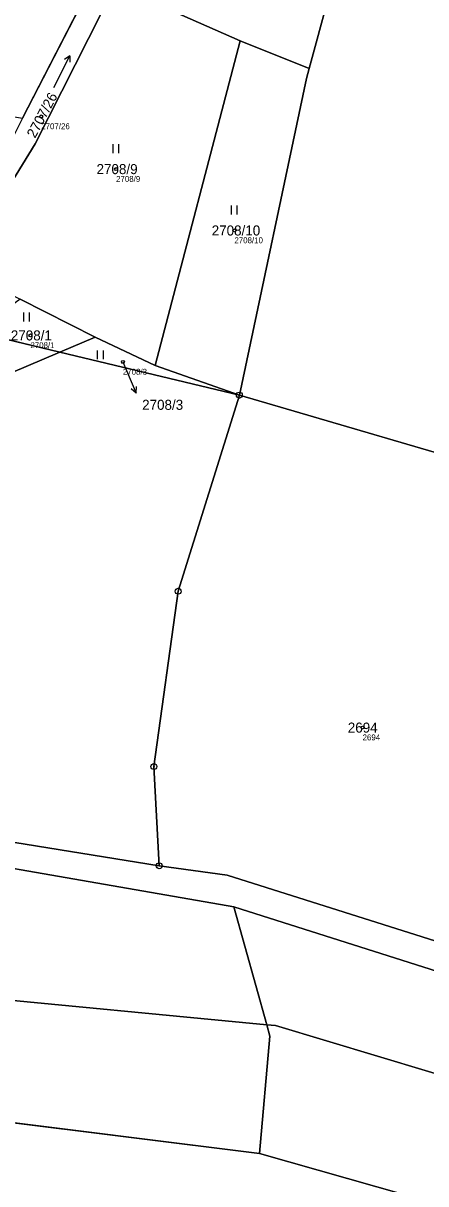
# Model space of a CAD drawing. Extents: x -739214 to -733252, y -1147612 to -1142842.
# Drawn here: x -737807.3 to -737739.1, y -1146150.6 to -1145954.1 of the extents above; entities that cross this region are included whole.
import ezdxf

# ---------------------------------------------------------------- set-up
doc = ezdxf.new("R2010")
doc.units = 0
for name, color, linetype in [('Definiční body', 7, 'Continuous'), ('Hranice parcel', 7, 'Continuous'), ('Parcelní čísla', 7, 'Continuous'), ('Polygon parcely', 7, 'Continuous'), ('Pop  PČ popisy', 7, 'Continuous'), ('Značky bodu BP', 7, 'Continuous'), ('Značky kultur', 7, 'Continuous')]:
    doc.layers.add(name, color=color, linetype=linetype)

msp = doc.modelspace()

# ---------------------------------------------------------------- linework, layer by layer
at = {"layer": 'Definiční body'}
for centre in [(-737804.27, -1145969.88), (-737791.59, -1145978.79), (-737771.55, -1145989.18), (-737806.11, -1146006.94), (-737790.44, -1146011.44), (-737749.83, -1146073.33)]:
    msp.add_circle(centre, 0.25, dxfattribs=at)
at = {"layer": 'Hranice parcel'}
for p, q in [((-737752.66, -1145938.93), (-737758.9, -1145961.77)), ((-737795.11, -1145946.24), (-737807.42, -1145970.18)), ((-737791.77, -1145947.71), (-737770.58, -1145957.08)), ((-737784.97, -1146012.02), (-737770.58, -1145957.08)), ((-737770.58, -1145957.08), (-737758.9, -1145961.77)), ((-737795.12, -1146007.22), (-737807.86, -1146000.78)), ((-737815.49, -1146006.31), (-737801.1, -1146009.76)), ((-737801.1, -1146009.76), (-737795.12, -1146007.22)), ((-737784.97, -1146012.02), (-737795.12, -1146007.22)), ((-737801.1, -1146009.76), (-737770.71, -1146017.04)), ((-737770.71, -1146017.04), (-737784.97, -1146012.02)), ((-737770.71, -1146017.04), (-737722.84, -1146031.03)), ((-737784.29, -1146096.71), (-737844.77, -1146086.99)), ((-737845.05, -1146090.91), (-737771.63, -1146103.65)), ((-737771.63, -1146103.65), (-737678.96, -1146133.09)), ((-737766.08, -1146123.63), (-737771.63, -1146103.65)), ((-737865.7, -1146133.11), (-737767.31, -1146145.44))]:
    msp.add_line(p, q, dxfattribs=at)
for points in [[(-737818.21, -1145995.52), (-737805.3, -1145974.52), (-737791.77, -1145947.71)], [(-737758.9, -1145961.77), (-737759.35, -1145963.43), (-737770.71, -1146017.04)], [(-737844.55, -1146044.54), (-737828.49, -1146021.4), (-737801.1, -1146009.76)], [(-737770.71, -1146017.04), (-737781.07, -1146050.25), (-737785.19, -1146079.93), (-737784.29, -1146096.71)], [(-737784.29, -1146096.71), (-737772.77, -1146098.31), (-737701.19, -1146120.91)], [(-737766.08, -1146123.63), (-737817.92, -1146118.66), (-737863.66, -1146113.31), (-737866.85, -1146113.24)], [(-737767.31, -1146145.44), (-737765.55, -1146125.56), (-737766.08, -1146123.63)], [(-737695.49, -1146144.54), (-737764.57, -1146123.78), (-737766.08, -1146123.63)], [(-737695.49, -1146144.54), (-737713.05, -1146160.82), (-737767.31, -1146145.44)]]:
    msp.add_lwpolyline(points, dxfattribs=at)
at = {"layer": 'Polygon parcely'}
for points in [[(-737749.5, -1145927.34), (-737752.66, -1145938.93), (-737758.9, -1145961.77), (-737759.35, -1145963.43), (-737770.71, -1146017.04), (-737722.84, -1146031.03), (-737723.09, -1146030), (-737706.2, -1145954.8), (-737728.46, -1145940.47), (-737708.74, -1145871.38), (-737689.35, -1145819.23), (-737723.14, -1145822.9), (-737733.39, -1145863.53), (-737741.62, -1145896.14), (-737749.25, -1145926.33)], [(-737807.42, -1145970.18), (-737795.11, -1145946.24), (-737828.23, -1145931.6), (-737833.91, -1145929.45), (-737846.22, -1145953.74), (-737865.77, -1145953.43), (-737909.15, -1145936.23), (-737910.09, -1145929.76), (-737908.16, -1145923.99), (-737915.18, -1145925.17), (-737923.07, -1145931.81), (-737918.14, -1145937.52), (-737924.7, -1145943.8), (-737904.78, -1145954.25)], [(-737758.9, -1145961.77), (-737752.66, -1145938.93), (-737782.44, -1145929.21), (-737791.77, -1145947.71), (-737770.58, -1145957.08)], [(-737807.42, -1145970.18), (-737808.74, -1145972.78), (-737820.57, -1145994.32), (-737818.21, -1145995.52), (-737805.3, -1145974.52), (-737791.77, -1145947.71), (-737795.11, -1145946.24)], [(-737770.58, -1145957.08), (-737791.77, -1145947.71), (-737805.3, -1145974.52), (-737818.21, -1145995.52), (-737807.86, -1146000.78), (-737795.12, -1146007.22), (-737784.97, -1146012.02)], [(-737770.71, -1146017.04), (-737759.35, -1145963.43), (-737758.9, -1145961.77), (-737770.58, -1145957.08), (-737784.97, -1146012.02)], [(-737795.12, -1146007.22), (-737807.86, -1146000.78), (-737815.49, -1146006.31), (-737801.1, -1146009.76)], [(-737801.1, -1146009.76), (-737815.49, -1146006.31), (-737822.06, -1146011.08), (-737830.93, -1146018.36), (-737844.55, -1146044.54), (-737828.49, -1146021.4)], [(-737770.71, -1146017.04), (-737784.97, -1146012.02), (-737795.12, -1146007.22), (-737801.1, -1146009.76)], [(-737854.58, -1146081.64), (-737844.77, -1146086.99), (-737784.29, -1146096.71), (-737785.19, -1146079.93), (-737781.07, -1146050.25), (-737770.71, -1146017.04), (-737801.1, -1146009.76), (-737828.49, -1146021.4), (-737844.55, -1146044.54), (-737854.43, -1146063.53), (-737855.72, -1146076.97), (-737853.11, -1146077.45)], [(-737713.8, -1146068.3), (-737722.84, -1146031.03), (-737770.71, -1146017.04), (-737781.07, -1146050.25), (-737785.19, -1146079.93), (-737784.29, -1146096.71), (-737772.77, -1146098.31), (-737701.19, -1146120.91), (-737695.54, -1146100.8), (-737701.55, -1146089.75)], [(-737695.49, -1146144.54), (-737713.05, -1146160.82), (-737767.31, -1146145.44), (-737865.7, -1146133.11), (-737864.5, -1146151.29), (-737798.84, -1146163.56), (-737779.4, -1146167.69), (-737742.89, -1146176.74), (-737727.86, -1146181.49), (-737717.73, -1146185.79), (-737701.42, -1146194.1), (-737693.79, -1146187.7), (-737631.39, -1146136.54), (-737608.76, -1146115.42), (-737574.06, -1146077.99), (-737566.81, -1146065.92), (-737571.94, -1146058.37), (-737578.42, -1146050.2), (-737581.33, -1146053.45), (-737609.03, -1146081), (-737622.59, -1146093.27), (-737643.21, -1146110.68), (-737659.91, -1146122.16), (-737678.96, -1146133.09)], [(-737866.09, -1146091.15), (-737869.85, -1146098.16), (-737866.85, -1146113.24), (-737863.66, -1146113.31), (-737817.92, -1146118.66), (-737766.08, -1146123.63), (-737771.63, -1146103.65), (-737845.05, -1146090.91), (-737863, -1146087.67), (-737864.99, -1146088.09)], [(-737678.96, -1146133.09), (-737771.63, -1146103.65), (-737766.08, -1146123.63), (-737764.57, -1146123.78), (-737695.49, -1146144.54)], [(-737868, -1146124.14), (-737871.92, -1146132.27), (-737865.7, -1146133.11), (-737767.31, -1146145.44), (-737765.55, -1146125.56), (-737766.08, -1146123.63), (-737817.92, -1146118.66), (-737863.66, -1146113.31), (-737866.85, -1146113.24)], [(-737764.57, -1146123.78), (-737766.08, -1146123.63), (-737765.55, -1146125.56), (-737767.31, -1146145.44), (-737713.05, -1146160.82), (-737695.49, -1146144.54)]]:
    msp.add_lwpolyline(points, close=True, dxfattribs=at)
msp.add_lwpolyline([(-737606.99, -1146072.97), (-737625.41, -1146089.85), (-737645.87, -1146106.79), (-737662.39, -1146117.84), (-737676.05, -1146125.12), (-737683.89, -1146126.28), (-737701.19, -1146120.91), (-737772.77, -1146098.31), (-737784.29, -1146096.71), (-737844.77, -1146086.99), (-737855.61, -1146084.55), (-737854.58, -1146081.64), (-737860.65, -1146078.33), (-737862.75, -1146081.87), (-737845.05, -1146090.91), (-737771.63, -1146103.65), (-737678.96, -1146133.09), (-737659.91, -1146122.16), (-737643.21, -1146110.68), (-737622.59, -1146093.27), (-737609.03, -1146081)], dxfattribs=at)
at = {"layer": 'Pop  PČ popisy'}
for p, q in [((-737790.44, -1146011.44), (-737789.36, -1146013.95)), ((-737789.36, -1146013.95), (-737788.19, -1146016.71)), ((-737788.19, -1146016.71), (-737789.04, -1146015.99)), ((-737788.19, -1146016.71), (-737788.12, -1146015.59))]:
    msp.add_line(p, q, dxfattribs=at)
at = {"layer": 'Značky bodu BP'}
for centre, radius in [((-737770.71, -1146017.04), 0.5), ((-737770.71, -1146017.04), 0.0303), ((-737781.07, -1146050.25), 0.5), ((-737781.07, -1146050.25), 0.0303), ((-737785.19, -1146079.93), 0.5), ((-737785.19, -1146079.93), 0.0303), ((-737784.29, -1146096.71), 0.5), ((-737784.29, -1146096.71), 0.0303)]:
    msp.add_circle(centre, radius, dxfattribs=at)
at = {"layer": 'Značky kultur'}
for p, q in [((-737802.15, -1145964.95), (-737799.42, -1145959.61)), ((-737799.42, -1145959.61), (-737800.31, -1145960.25)), ((-737799.42, -1145959.61), (-737799.42, -1145960.7)), ((-737792.1, -1145976.09), (-737792.1, -1145974.59)), ((-737791.1, -1145976.09), (-737791.1, -1145974.59)), ((-737772.06, -1145986.48), (-737772.06, -1145984.98)), ((-737771.06, -1145986.48), (-737771.06, -1145984.98)), ((-737807.24, -1146004.56), (-737807.24, -1146003.06)), ((-737806.24, -1146004.56), (-737806.24, -1146003.06)), ((-737794.73, -1146010.97), (-737794.73, -1146009.47)), ((-737793.73, -1146010.97), (-737793.73, -1146009.47))]:
    msp.add_line(p, q, dxfattribs=at)

# ---------------------------------------------------------------- texts
at = {"layer": 'Definiční body'}
for s, p in [('2707/26', (-737804.27, -1145972.04)), ('2708/9', (-737791.59, -1145980.95)), ('2708/10', (-737771.55, -1145991.34)), ('2708/1', (-737806.11, -1146009.1)), ('2708/3', (-737790.44, -1146013.6)), ('2694', (-737749.83, -1146075.49))]:
    msp.add_text(s, height=1, dxfattribs=at).set_placement(p)
at = {"layer": 'Parcelní čísla'}
msp.add_text('2707/26', height=1.7, rotation=62, dxfattribs=at).set_placement((-737805.32, -1145973.67))
for s, p in [('2708/9', (-737794.9, -1145979.64)), ('2708/10', (-737775.39, -1145990.03)), ('2708/1', (-737809.42, -1146007.79)), ('2708/3', (-737787.18, -1146019.54)), ('2694', (-737752.34, -1146074.18))]:
    msp.add_text(s, height=1.7, dxfattribs=at).set_placement(p)

doc.saveas('drawing.dxf')
